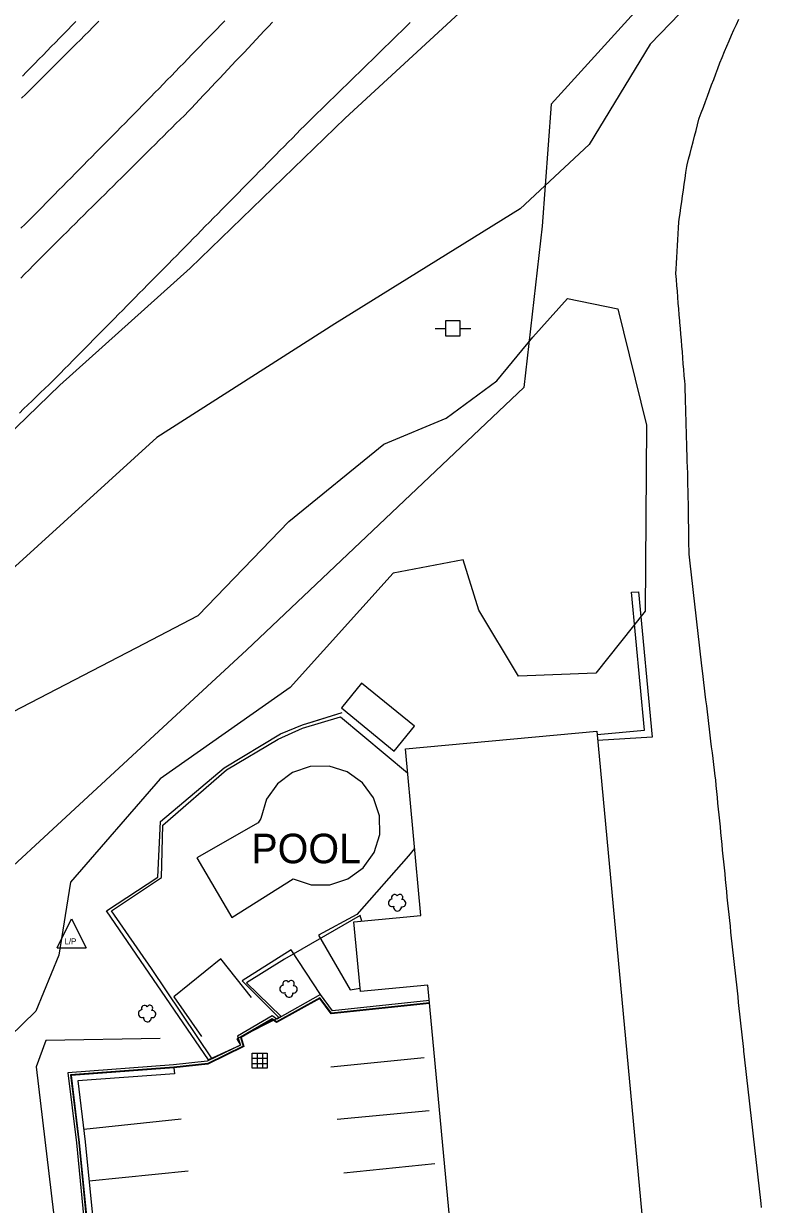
# Model space of a CAD drawing. Extents: x 1901471 to 1963503, y 756461 to 799997.
# Drawn here: x 1929957 to 1930083.6, y 772702.4 to 772902.4 of the extents above; entities that cross this region are included whole.
import ezdxf

# ---------------------------------------------------------------- set-up
doc = ezdxf.new("R2010")
doc.units = 0
for name, color, linetype in [('Default', 7, 'Continuous'), ('RD_EX_Bldg', 7, 'Continuous'), ('RD_EX_BldgApp', 7, 'Continuous'), ('RD_EX_Conc', 7, 'Continuous'), ('RD_EX_DR_Inlet', 7, 'Continuous'), ('RD_EX_Fence_Other', 7, 'Continuous'), ('RD_EX_H2O', 7, 'Continuous'), ('RD_EX_Road', 7, 'Continuous'), ('RD_EX_UT', 7, 'Continuous'), ('RD_EX_VEG', 7, 'Continuous')]:
    doc.layers.add(name, color=color, linetype=linetype)

# ---------------------------------------------------------------- blocks, each defined once
blk = doc.blocks.new('PP')
at = {"layer": 'RD_EX_UT'}
for p, q in [((2.49, 2.51), (-2.51, 2.51)), ((-2.51, 2.51), (-2.51, -2.49)), ((2.49, -2.49), (2.49, 2.51)), ((-5.94, -0.05), (-2.47, -0.05)), ((-2.51, -2.49), (2.49, -2.49)), ((2.42, -0.05), (6.06, -0.05))]:
    blk.add_line(p, q, dxfattribs=at)
blk = doc.blocks.new('SB2')
at = {"layer": 'RD_EX_VEG'}
for centre, radius, start, end in [((-1.56, -0.16), 1.26, 96.4518, 294.734), ((-0.72, 1.55), 1.08, 34.9763, 204.756), ((1.05, 1.7), 0.995, 308.7626, 152.0467), ((1.84, -0.28), 1.22, 256.5667, 98.1046), ((0.25, -1.6), 1.32, 166.8827, 5.7589)]:
    blk.add_arc(centre, radius, start, end, dxfattribs=at)
blk = doc.blocks.new('LP')
at = {"layer": 'RD_EX_UT'}
for p, q in [((-5, -3.72), (0, 6.28)), ((0, 6.28), (5, -3.72)), ((-5, -3.72), (5, -3.72))]:
    blk.add_line(p, q, dxfattribs=at)
blk.add_text('L/P', height=2, dxfattribs=at).set_placement((-2.4, -2.44))
blk = doc.blocks.new('DI')
at = {"layer": 'RD_EX_DR_Inlet'}
for p, q in [((-2.54, 0.86), (2.46, 0.86)), ((-0.84, 2.56), (-0.84, -2.44)), ((0.86, 2.56), (0.86, -2.44)), ((-2.54, -0.84), (2.46, -0.84))]:
    blk.add_line(p, q, dxfattribs=at)
blk.add_lwpolyline([(-2.54, -2.44), (-2.54, 2.56), (2.46, 2.56), (2.46, -2.44)], close=True, dxfattribs=at)

msp = doc.modelspace()

# ---------------------------------------------------------------- linework, layer by layer
at = {"layer": 'RD_EX_Bldg'}
for points in [[(1930054.1, 772781.99), (1930062.14, 772782.71), (1930059.94, 772806.07), (1930061.11, 772806.15), (1930063.42, 772781.49), (1930054.19, 772780.97)], [(1930039.5, 772588.75), (1930037.15, 772613.95), (1930025.93, 772612.9), (1930024.85, 772624.46), (1930036.11, 772625.51), (1930025.48, 772739.49), (1930014.06, 772738.42), (1930012.96, 772750.24), (1930024.29, 772751.3), (1930021.66, 772779.51), (1930054.04, 772782.53)], [(1930054.04, 772782.53), (1930069.93, 772612.25)], [(1929995.62, 772737.42), (1929990.44, 772743.97), (1929982.49, 772737.51), (1929987.16, 772730.81)]]:
    msp.add_lwpolyline(points, dxfattribs=at)
msp.add_lwpolyline([(1930023.19, 772783.35), (1930014.26, 772790.68), (1930010.82, 772786.5), (1930019.75, 772779.16)], close=True, dxfattribs=at)
at = {"layer": 'RD_EX_BldgApp'}
msp.add_lwpolyline([(1929997.19, 772767.71), (1929996.72, 772767), (1929986.37, 772761.09), (1929992.26, 772750.98), (1930002.68, 772757.49), (1930005.71, 772756.51), (1930008.9, 772756.52), (1930011.93, 772757.51), (1930014.5, 772759.4), (1930016.35, 772761.99), (1930017.32, 772765.02), (1930017.29, 772768.21), (1930016.28, 772771.23), (1930014.39, 772773.79), (1930011.79, 772775.64), (1930008.75, 772776.59), (1930005.56, 772776.55), (1930002.54, 772775.52), (1929999.99, 772773.61), (1929998.16, 772771), (1929997.19, 772767.71)], dxfattribs=at)
at = {"layer": 'RD_EX_Conc'}
for points in [[(1929988.94, 772727.03), (1929978.69, 772742.34), (1929971.92, 772752.11), (1929980.38, 772757.73), (1929980.6, 772766.62), (1929991.37, 772775.99), (1930000.14, 772781.15), (1930004.24, 772783.03), (1930010.66, 772784.96), (1930022.04, 772775.49)], [(1930022.16, 772761.41), (1930013.44, 772751.5), (1930006.97, 772747.97), (1930012.31, 772738.72), (1930014.01, 772738.99)], [(1930023.23, 772762.66), (1930022.16, 772761.41)], [(1930007.3, 772737.92), (1930002.34, 772745.5), (1929994.05, 772740.26), (1930000.28, 772733.99)], [(1930025.72, 772736.9), (1930009.33, 772735.16), (1930007.3, 772737.92), (1929999.89, 772733.77), (1929999.14, 772734.3), (1929993.26, 772730.88), (1929993.73, 772729.37), (1929988.1, 772726.62), (1929982.44, 772726), (1929964.55, 772724.68), (1929965.97, 772712.8), (1929967.71, 772695.24)], [(1930025.76, 772736.5), (1930009.14, 772734.74), (1930007.19, 772737.39), (1929999.87, 772733.3), (1929999.12, 772733.82), (1929993.74, 772730.69), (1929994.22, 772729.16), (1929988.21, 772726.23), (1929982.48, 772725.6), (1929964.99, 772724.31), (1929966.37, 772712.84), (1929968.11, 772695.28)], [(1929982.49, 772725.5), (1929965.11, 772724.22), (1929966.47, 772712.85), (1929968.21, 772695.29)]]:
    msp.add_lwpolyline(points, dxfattribs=at)
at = {"layer": 'RD_EX_Fence_Other'}
for points in [[(1930230.69, 773075.39), (1930202.12, 773046.67), (1930160.84, 773005.63), (1930128.22, 772972.13), (1930093.2, 772937.02), (1930073.43, 772918.59), (1930046.34, 772888.73), (1930044.81, 772868.05), (1930041.7, 772840.72), (1929994.8, 772796.32), (1929941.04, 772746.6), (1929894.33, 772713.92), (1929883.55, 772706.62), (1929817.78, 772673.24), (1929792.5, 772663.78), (1929741.61, 772646.35), (1929701.32, 772635.07), (1929691.74, 772624.27), (1929671.21, 772603.84), (1929649.68, 772579.5)], [(1930014.27, 772750.36), (1930014.03, 772751.32), (1930001.21, 772743.94), (1929994.75, 772739.92), (1930000.61, 772734.18), (1929993.14, 772730.43), (1929993.74, 772729.36), (1929988.34, 772726.88), (1929971.05, 772752.08), (1929979.74, 772757.79), (1929980.2, 772767.23), (1929990.99, 772776.34), (1930000.53, 772782.06), (1930004.22, 772783.6), (1930010.94, 772785.69)], [(1930005.39, 772783.96), (1930010.94, 772785.69)], [(1930005.39, 772783.96), (1930010.94, 772785.69)]]:
    msp.add_lwpolyline(points, dxfattribs=at)
at = {"layer": 'RD_EX_H2O'}
msp.add_lwpolyline([(1929956.33, 772836.41), (1929957.05, 772837.1), (1929957.77, 772837.8), (1929958.49, 772838.49), (1929959.21, 772839.19), (1929959.93, 772839.88), (1929960.64, 772840.58), (1929961.36, 772841.27), (1929962.08, 772841.97), (1929962.59, 772842.46), (1929963.29, 772843.17), (1929963.99, 772843.88), (1929964.69, 772844.59), (1929965.39, 772845.31), (1929966.1, 772846.02), (1929966.8, 772846.73), (1929967.5, 772847.44), (1929968.2, 772848.15), (1929968.9, 772848.87), (1929969.61, 772849.58), (1929970.31, 772850.29), (1929971.01, 772851), (1929971.71, 772851.71), (1929972.41, 772852.43), (1929973.12, 772853.14), (1929973.82, 772853.85), (1929974.52, 772854.56), (1929975.22, 772855.27), (1929975.92, 772855.99), (1929976.63, 772856.7), (1929977.33, 772857.41), (1929978.03, 772858.12), (1929978.73, 772858.83), (1929979.43, 772859.55), (1929980.14, 772860.26), (1929980.84, 772860.97), (1929981.54, 772861.68), (1929982.24, 772862.39), (1929982.95, 772863.11), (1929983.65, 772863.82), (1929984.35, 772864.53), (1929985.05, 772865.24), (1929985.75, 772865.95), (1929986.4, 772866.61), (1929987.1, 772867.32), (1929987.8, 772868.04), (1929988.5, 772868.75), (1929989.21, 772869.46), (1929989.91, 772870.17), (1929990.61, 772870.88), (1929991.31, 772871.6), (1929992.01, 772872.31), (1929992.71, 772873.02), (1929993.41, 772873.73), (1929994.12, 772874.44), (1929994.82, 772875.16), (1929995.52, 772875.87), (1929996.22, 772876.58), (1929996.92, 772877.29), (1929997.62, 772878.01), (1929997.62, 772878.01), (1929998.32, 772878.72), (1929999.02, 772879.43), (1929999.73, 772880.14), (1930000.43, 772880.85), (1930001.13, 772881.57), (1930001.83, 772882.28), (1930002.53, 772882.99), (1930003.23, 772883.7), (1930003.93, 772884.42), (1930004.59, 772885.08), (1930005.3, 772885.78), (1930006.02, 772886.48), (1930006.73, 772887.17), (1930007.45, 772887.87), (1930008.16, 772888.57), (1930008.88, 772889.27), (1930009.6, 772889.97), (1930010.31, 772890.66), (1930011.03, 772891.36), (1930011.74, 772892.06), (1930012.46, 772892.76), (1930013.17, 772893.46), (1930013.89, 772894.16), (1930014.6, 772894.85), (1930015.32, 772895.55), (1930016.04, 772896.25), (1930016.75, 772896.95), (1930017.47, 772897.65), (1930018.18, 772898.35), (1930018.9, 772899.04), (1930019.61, 772899.74), (1930020.33, 772900.44), (1930021.04, 772901.14), (1930021.76, 772901.84), (1930022.48, 772902.54)], dxfattribs=at)
at = {"layer": 'RD_EX_Road'}
for points in [[(1929999.16, 772902.59), (1929998.47, 772901.87), (1929997.78, 772901.14), (1929997.1, 772900.41), (1929996.41, 772899.68), (1929995.73, 772898.96), (1929995.04, 772898.23), (1929994.36, 772897.5), (1929993.67, 772896.77), (1929992.98, 772896.05), (1929992.3, 772895.32), (1929991.61, 772894.59), (1929990.93, 772893.86), (1929990.24, 772893.14), (1929989.55, 772892.41), (1929988.87, 772891.68), (1929988.18, 772890.95), (1929987.5, 772890.23), (1929986.81, 772889.5), (1929986.13, 772888.77), (1929985.44, 772888.04), (1929984.96, 772887.54), (1929984.25, 772886.83), (1929983.54, 772886.13), (1929982.83, 772885.42), (1929982.13, 772884.72), (1929981.42, 772884.02), (1929980.71, 772883.31), (1929980, 772882.61), (1929979.29, 772881.9), (1929978.58, 772881.2), (1929977.87, 772880.49), (1929977.16, 772879.79), (1929976.45, 772879.08), (1929975.74, 772878.38), (1929975.03, 772877.67), (1929974.32, 772876.97), (1929973.61, 772876.27), (1929972.9, 772875.56), (1929972.19, 772874.86), (1929971.48, 772874.15), (1929970.77, 772873.45), (1929970.07, 772872.74), (1929969.36, 772872.04), (1929968.65, 772871.33), (1929967.94, 772870.63), (1929967.23, 772869.92), (1929966.52, 772869.22), (1929965.81, 772868.52), (1929965.1, 772867.81), (1929964.39, 772867.11), (1929963.68, 772866.4), (1929962.97, 772865.7), (1929962.26, 772864.99), (1929961.55, 772864.29), (1929960.78, 772863.52), (1929960.08, 772862.81), (1929959.37, 772862.11), (1929958.67, 772861.4), (1929957.96, 772860.69), (1929957.25, 772859.98), (1929956.55, 772859.27)], [(1929991.12, 772902.86), (1929990.42, 772902.14), (1929989.72, 772901.42), (1929989.03, 772900.71), (1929988.33, 772899.99), (1929987.63, 772899.27), (1929986.93, 772898.56), (1929986.23, 772897.84), (1929985.54, 772897.12), (1929984.84, 772896.41), (1929984.14, 772895.69), (1929983.44, 772894.97), (1929982.75, 772894.26), (1929982.05, 772893.54), (1929981.35, 772892.83), (1929980.65, 772892.11), (1929979.96, 772891.39), (1929979.26, 772890.68), (1929978.56, 772889.96), (1929977.86, 772889.24), (1929977.17, 772888.53), (1929976.47, 772887.81), (1929976.31, 772887.65), (1929975.61, 772886.94), (1929974.91, 772886.23), (1929974.21, 772885.52), (1929973.5, 772884.8), (1929972.8, 772884.09), (1929972.1, 772883.38), (1929971.4, 772882.67), (1929970.69, 772881.96), (1929969.99, 772881.25), (1929969.29, 772880.53), (1929968.59, 772879.82), (1929967.88, 772879.11), (1929967.18, 772878.4), (1929966.48, 772877.69), (1929965.78, 772876.98), (1929965.08, 772876.27), (1929964.37, 772875.55), (1929963.67, 772874.84), (1929962.97, 772874.13), (1929962.27, 772873.42), (1929961.56, 772872.71), (1929960.86, 772872), (1929960.16, 772871.28), (1929959.46, 772870.57), (1929958.75, 772869.86), (1929958.05, 772869.15), (1929957.32, 772868.4), (1929956.6, 772867.7)], [(1929956.7, 772889.72), (1929957.41, 772890.42), (1929958.15, 772891.17), (1929958.86, 772891.87), (1929959.57, 772892.58), (1929960.28, 772893.29), (1929960.98, 772893.99), (1929961.69, 772894.7), (1929962.4, 772895.4), (1929963.11, 772896.11), (1929963.81, 772896.82), (1929964.52, 772897.52), (1929965.23, 772898.23), (1929965.94, 772898.94), (1929966.65, 772899.64), (1929967.35, 772900.35), (1929968.06, 772901.05), (1929968.77, 772901.76), (1929969.07, 772902.07), (1929969.76, 772902.79)], [(1929965.88, 772902.71), (1929965.23, 772902.04), (1929964.53, 772901.33), (1929963.83, 772900.61), (1929963.13, 772899.9), (1929962.43, 772899.19), (1929961.73, 772898.47), (1929961.03, 772897.76), (1929960.33, 772897.04), (1929959.63, 772896.33), (1929958.93, 772895.62), (1929958.23, 772894.9), (1929957.53, 772894.19), (1929956.83, 772893.48)], [(1930081.94, 772701.84), (1930081.86, 772702.53), (1930081.75, 772703.52), (1930081.64, 772704.51), (1930081.53, 772705.51), (1930081.42, 772706.5), (1930081.3, 772707.49), (1930081.19, 772708.49), (1930081.08, 772709.48), (1930080.97, 772710.47), (1930080.86, 772711.47), (1930080.74, 772712.46), (1930080.63, 772713.45), (1930080.52, 772714.45), (1930080.41, 772715.44), (1930080.3, 772716.43), (1930080.18, 772717.43), (1930080.07, 772718.42), (1930079.96, 772719.41), (1930079.85, 772720.41), (1930079.74, 772721.4), (1930079.62, 772722.39), (1930079.51, 772723.39), (1930079.4, 772724.38), (1930079.29, 772725.37), (1930079.18, 772726.37), (1930079.06, 772727.36), (1930078.95, 772728.35), (1930078.92, 772728.61), (1930078.82, 772729.61), (1930078.71, 772730.6), (1930078.6, 772731.59), (1930078.49, 772732.59), (1930078.39, 772733.58), (1930078.28, 772734.57), (1930078.17, 772735.57), (1930078.06, 772736.56), (1930077.96, 772737.55), (1930077.85, 772738.55), (1930077.74, 772739.54), (1930077.63, 772740.54), (1930077.53, 772741.53), (1930077.42, 772742.52), (1930077.31, 772743.52), (1930077.2, 772744.51), (1930077.1, 772745.5), (1930076.99, 772746.5), (1930076.88, 772747.49), (1930076.77, 772748.48), (1930076.67, 772749.48), (1930076.56, 772750.47), (1930076.45, 772751.47), (1930076.35, 772752.46), (1930076.25, 772753.41), (1930076.15, 772754.4), (1930076.05, 772755.4), (1930075.95, 772756.39), (1930075.86, 772757.39), (1930075.76, 772758.38), (1930075.66, 772759.38), (1930075.56, 772760.37), (1930075.46, 772761.37), (1930075.36, 772762.36), (1930075.26, 772763.36), (1930075.16, 772764.35), (1930075.07, 772765.35), (1930074.97, 772766.34), (1930074.87, 772767.34), (1930074.77, 772768.33), (1930074.67, 772769.32), (1930074.57, 772770.32), (1930074.47, 772771.31), (1930074.37, 772772.31), (1930074.27, 772773.3), (1930074.18, 772774.3), (1930074.1, 772774.9), (1930073.98, 772775.9), (1930073.86, 772776.89), (1930073.74, 772777.88), (1930073.62, 772778.87), (1930073.5, 772779.87), (1930073.38, 772780.86), (1930073.26, 772781.85), (1930073.14, 772782.84), (1930073.02, 772783.84), (1930072.9, 772784.83), (1930072.78, 772785.82), (1930072.66, 772786.82), (1930072.54, 772787.81), (1930072.42, 772788.8), (1930072.3, 772789.79), (1930072.18, 772790.79), (1930072.06, 772791.78), (1930071.94, 772792.77), (1930071.85, 772793.61), (1930071.73, 772794.6), (1930071.62, 772795.59), (1930071.51, 772796.59), (1930071.39, 772797.58), (1930071.28, 772798.57), (1930071.16, 772799.57), (1930071.05, 772800.56), (1930070.94, 772801.55), (1930070.82, 772802.55), (1930070.71, 772803.54), (1930070.59, 772804.53), (1930070.48, 772805.53), (1930070.37, 772806.52), (1930070.25, 772807.51), (1930070.14, 772808.51), (1930070.02, 772809.5), (1930069.91, 772810.49), (1930069.8, 772811.49), (1930069.68, 772812.48), (1930069.67, 772813.12), (1930069.66, 772814.12), (1930069.64, 772815.12), (1930069.63, 772816.11), (1930069.61, 772817.11), (1930069.6, 772818.11), (1930069.59, 772819.11), (1930069.57, 772820.1), (1930069.56, 772821.1), (1930069.54, 772822.1), (1930069.53, 772823.1), (1930069.52, 772823.25), (1930069.49, 772824.25), (1930069.47, 772825.25), (1930069.44, 772826.25), (1930069.41, 772827.25), (1930069.38, 772828.25), (1930069.35, 772829.25), (1930069.32, 772830.25), (1930069.29, 772831.25), (1930069.26, 772832.25), (1930069.23, 772833.25), (1930069.2, 772834.25), (1930069.17, 772835.25), (1930069.14, 772836.25), (1930069.11, 772837.25), (1930069.09, 772838.25), (1930069.06, 772839.24), (1930069.03, 772840.24), (1930069, 772841.24), (1930068.95, 772841.78), (1930068.87, 772842.77), (1930068.79, 772843.77), (1930068.7, 772844.77), (1930068.62, 772845.76), (1930068.54, 772846.76), (1930068.46, 772847.75), (1930068.37, 772848.75), (1930068.29, 772849.75), (1930068.21, 772850.74), (1930068.13, 772851.74), (1930068.1, 772852.05), (1930068.02, 772853.05), (1930067.94, 772854.04), (1930067.85, 772855.04), (1930067.77, 772856.04), (1930067.69, 772857.03), (1930067.61, 772858.03), (1930067.53, 772859.03), (1930067.45, 772860.02), (1930067.49, 772860.77), (1930067.55, 772861.77), (1930067.6, 772862.77), (1930067.66, 772863.77), (1930067.72, 772864.76), (1930067.78, 772865.76), (1930067.83, 772866.76), (1930067.89, 772867.76), (1930067.95, 772868.76), (1930068.02, 772869.23), (1930068.16, 772870.22), (1930068.3, 772871.21), (1930068.44, 772872.2), (1930068.57, 772873.19), (1930068.71, 772874.18), (1930068.85, 772875.17), (1930068.99, 772876.16), (1930069.13, 772877.15), (1930069.27, 772878.14), (1930069.35, 772878.44), (1930069.6, 772879.41), (1930069.85, 772880.38), (1930070.1, 772881.35), (1930070.35, 772882.32), (1930070.6, 772883.28), (1930070.85, 772884.25), (1930071.1, 772885.22), (1930071.35, 772886.19), (1930071.41, 772886.35), (1930071.75, 772887.28), (1930072.1, 772888.22), (1930072.45, 772889.16), (1930072.8, 772890.1), (1930073.15, 772891.03), (1930073.5, 772891.97), (1930073.85, 772892.91), (1930074.2, 772893.84), (1930074.55, 772894.78), (1930074.9, 772895.72), (1930075.25, 772896.65), (1930075.68, 772897.63), (1930076.08, 772898.55), (1930076.48, 772899.46), (1930076.88, 772900.38), (1930077.28, 772901.3), (1930077.68, 772902.21), (1930078.08, 772903.13)], [(1930025.77, 772736.4), (1930009.09, 772734.64), (1930007.16, 772737.26), (1929999.86, 772733.18), (1929999.12, 772733.7), (1929993.86, 772730.65), (1929994.34, 772729.11), (1929988.24, 772726.13), (1929982.49, 772725.5), (1929982.56, 772724.5), (1929966.22, 772723.3), (1929967.46, 772712.96), (1929969.2, 772695.39), (1929971.22, 772674.81), (1929971.51, 772671.73)], [(1930009.07, 772725.65), (1930024.85, 772727.23)], [(1930010.09, 772716.84), (1930025.69, 772718.3)], [(1929983.7, 772716.83), (1929967.21, 772715.08)], [(1929984.92, 772708.03), (1929968.12, 772706.32)], [(1930011.22, 772707.75), (1930026.65, 772709.28)]]:
    msp.add_lwpolyline(points, dxfattribs=at)
at = {"layer": 'RD_EX_VEG'}
for points in [[(1930069.81, 772905.84), (1930063.07, 772898.87), (1930052.74, 772881.9), (1930041.11, 772871.02), (1930009.74, 772851.49), (1929979.62, 772832.27), (1929955.65, 772810.46), (1929935.35, 772793.17), (1929919.24, 772783.43), (1929899.84, 772768.86), (1929886.8, 772761.58), (1929877.82, 772763.3), (1929885.9, 772771.71), (1929906.12, 772787.86), (1929931.83, 772810.76), (1929963.19, 772841.13), (1929985.22, 772860.97), (1930011.48, 772886.35), (1930044.44, 772916.8)], [(1929952.21, 772784.27), (1929976.09, 772796.62), (1929986.59, 772802.09), (1930001.93, 772818.04), (1930018.02, 772831.13), (1930028.58, 772835.54), (1930037.12, 772841.87), (1930043.26, 772849.24), (1930049.09, 772855.78), (1930057.62, 772854.06), (1930062.46, 772834.37), (1930062.23, 772802.85), (1930053.88, 772792.35), (1930040.8, 772791.83), (1930034.07, 772803.01), (1930031.44, 772811.55), (1930019.61, 772809.26), (1930002.16, 772789.95), (1929980.14, 772774.45), (1929964.97, 772756.94), (1929963, 772744.6), (1929959.12, 772735.13), (1929947.94, 772724.25)], [(1929980.14, 772730.5), (1929960.78, 772730.13), (1929959.17, 772725.7), (1929964.22, 772682.88), (1929971.34, 772622.35), (1929978.6, 772550.92)]]:
    msp.add_lwpolyline(points, dxfattribs=at)

# ---------------------------------------------------------------- block references
at = {"layer": 'Default', "xscale": 0.5039370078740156, "yscale": 0.5039370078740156}
msp.add_blockref('PP', (1930029.69, 772850.76), dxfattribs=at)
at = {"layer": 'RD_EX_DR_Inlet', "xscale": 0.5039370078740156, "yscale": 0.5039370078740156}
msp.add_blockref('DI', (1929997.02, 772726.69), dxfattribs=at)
at = {"layer": 'RD_EX_UT', "xscale": 0.4921259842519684, "yscale": 0.4921259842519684}
msp.add_blockref('LP', (1929965.17, 772747.65), dxfattribs=at)
at = {"layer": 'RD_EX_VEG', "xscale": 0.5019685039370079, "yscale": 0.5019685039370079}
for p in [(1930020.2, 772753.53), (1930001.82, 772738.93), (1929977.88, 772734.76)]:
    msp.add_blockref('SB2', p, dxfattribs=at)

# ---------------------------------------------------------------- texts
at = {"layer": 'RD_EX_BldgApp'}
msp.add_text('POOL', height=5, dxfattribs=at).set_placement((1929995.58, 772760.16))

doc.saveas('drawing.dxf')
